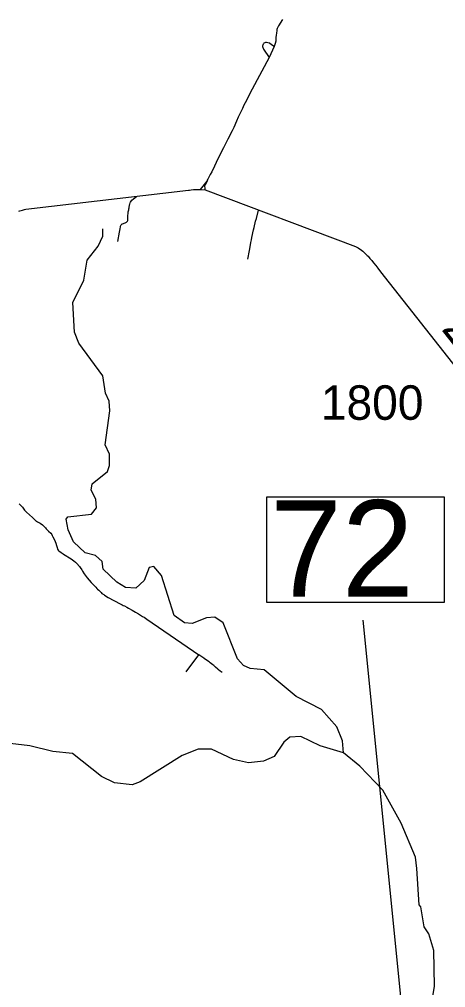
# Model space of a CAD drawing. Extents: x 2290615 to 2522933, y 819489 to 1012715.
# Drawn here: x 2485469 to 2491654, y 877925 to 891961 of the extents above; entities that cross this region are included whole.
import ezdxf

# ---------------------------------------------------------------- set-up
doc = ezdxf.new("R2010")
doc.units = 0
for name, color, linetype in [('Exist Hydrographic Creek Single Shore', 7, 'Continuous'), ('Exist Hydrographic Misc Water Feature', 7, 'Continuous'), ('Exist Road Non-System Type 51', 7, 'Continuous'), ('Exist Road Secondary Mileage Hundredths English Label', 7, 'Continuous'), ('Exist Road Secondary Structure Standard Bridge Number Label', 7, 'Continuous'), ('Exist Road Secondary Type 51 Attributed', 7, 'Continuous'), ('Exist Road Secondary Type 51 Number Label', 7, 'Continuous')]:
    doc.layers.add(name, color=color, linetype=linetype)

msp = doc.modelspace()

# ---------------------------------------------------------------- linework, layer by layer
at = {"layer": 'Exist Hydrographic Creek Single Shore'}
for points in [[(2490174, 881327), (2490155, 881501), (2490076, 881707), (2489855, 881955), (2489485, 882146), (2489020, 882531), (2488820, 882552), (2488719, 882594), (2488634, 882693), (2488425, 883213), (2488307, 883293), (2488182, 883285), (2487976, 883204), (2487867, 883213), (2487715, 883318), (2487530, 883898), (2487420, 884028), (2487353, 884013), (2487282, 883826), (2487158, 883716), (2487008, 883723), (2486882, 883803), (2486687, 883992), (2486669, 884100), (2486575, 884191), (2486425, 884227), (2486255, 884385), (2486177, 884559), (2486150, 884715), (2486174, 884749), (2486515, 884789), (2486588, 884881), (2486578, 885005), (2486509, 885137), (2486524, 885230), (2486746, 885409), (2486778, 885493), (2486775, 885660), (2486715, 885792), (2486781, 886284), (2486771, 886425), (2486719, 886541), (2486681, 886792), (2486331, 887267), (2486270, 887425), (2486246, 887858), (2486407, 888180), (2486452, 888470), (2486615, 888674), (2486680, 888818), (2486678, 888926)], [(2491681, 874576), (2491435, 874829), (2491297, 875112), (2491173, 875527), (2491123, 875992), (2491158, 876400), (2491216, 876638), (2491290, 876937), (2491407, 877415), (2491490, 877947), (2491481, 878465), (2491410, 878705), (2491342, 878804), (2491295, 879095), (2491270, 879126), (2491236, 879654), (2491216, 879817), (2491008, 880308), (2490742, 880786), (2490411, 881137), (2490174, 881327)]]:
    msp.add_lwpolyline(points, dxfattribs=at)
at = {"layer": 'Exist Hydrographic Misc Water Feature'}
msp.add_lwpolyline([(2490174, 881327), (2489831, 881428), (2489553, 881565), (2489395, 881555), (2489305, 881485), (2489167, 881276), (2489009, 881208), (2488793, 881186), (2488576, 881233), (2488257, 881384), (2488065, 881382), (2487833, 881288), (2487223, 880908), (2487107, 880864), (2486848, 880893), (2486663, 880984), (2486241, 881318), (2485957, 881346), (2485622, 881430), (2484963, 881505)], dxfattribs=at)
at = {"layer": 'Exist Road Non-System Type 51'}
for p, q in [((2489167, 891567), (2489094, 891410)), ((2488098, 889495), (2488192, 889613)), ((2487887, 882504), (2488072, 882749))]:
    msp.add_line(p, q, dxfattribs=at)
for points in [[(2489285, 891961), (2489228, 891868), (2489218, 891848), (2489210, 891828), (2489207, 891814), (2489203, 891796), (2489199, 891766), (2489194, 891726), (2489190, 891702), (2489190, 891683), (2489189, 891645), (2489182, 891613), (2489167, 891567)], [(2489167, 891567), (2489128, 891593), (2489100, 891614), (2489074, 891623), (2489056, 891624), (2489041, 891626), (2489031, 891623), (2489018, 891614), (2489010, 891606), (2489006, 891599), (2489001, 891588), (2488997, 891579), (2488998, 891572), (2488999, 891563), (2489001, 891557), (2489006, 891545), (2489013, 891527), (2489094, 891410)], [(2489094, 891410), (2488849, 890951), (2488746, 890753), (2488726, 890716), (2488707, 890671), (2488644, 890544), (2488618, 890485), (2488583, 890392), (2488556, 890343), (2488495, 890226), (2488429, 890097), (2488384, 890006), (2488323, 889885), (2488301, 889835), (2488260, 889750), (2488239, 889710), (2488202, 889643), (2488196, 889629), (2488192, 889613)], [(2488166, 889491), (2488166, 889507), (2488164, 889519), (2488160, 889536), (2488162, 889550), (2488165, 889558), (2488169, 889567), (2488177, 889582), (2488192, 889613)], [(2486900, 888740), (2486924, 888875), (2486931, 888923), (2486936, 888953), (2486939, 888964), (2486942, 888975), (2486947, 888984), (2486954, 888992), (2486959, 888995), (2486964, 888998), (2487004, 889011), (2487014, 889014), (2487022, 889020), (2487027, 889025), (2487036, 889036), (2487041, 889047), (2487043, 889058), (2487045, 889095), (2487045, 889115), (2487048, 889152), (2487050, 889173), (2487056, 889201), (2487058, 889213), (2487062, 889229), (2487069, 889271), (2487071, 889283), (2487075, 889299), (2487081, 889313), (2487090, 889327), (2487102, 889339), (2487126, 889359), (2487145, 889375), (2487168, 889394)], [(2488784, 888485), (2488808, 888609), (2488817, 888665), (2488827, 888725), (2488836, 888763), (2488844, 888801), (2488867, 888911), (2488876, 888943), (2488897, 889034), (2488909, 889076), (2488939, 889195)], [(2485467, 884938), (2485506, 884898), (2485514, 884890), (2485524, 884877), (2485534, 884863), (2485544, 884847), (2485548, 884841), (2485557, 884831), (2485563, 884825), (2485571, 884817), (2485658, 884740), (2485674, 884724), (2485710, 884693), (2485716, 884689), (2485734, 884679), (2485754, 884669), (2485770, 884659), (2485803, 884632), (2485815, 884622), (2485827, 884610), (2485837, 884598), (2485847, 884588), (2485859, 884576), (2485894, 884543)], [(2485894, 884543), (2485926, 884511), (2485938, 884493), (2485944, 884481), (2485955, 884460), (2485977, 884414), (2485998, 884366), (2486008, 884336), (2486016, 884306), (2486025, 884280), (2486031, 884267), (2486043, 884255), (2486075, 884233), (2486103, 884215), (2486111, 884209), (2486222, 884139), (2486240, 884125), (2486260, 884111), (2486283, 884091), (2486303, 884072), (2486343, 884028), (2486353, 884016), (2486376, 883980), (2486386, 883961), (2486410, 883925), (2486423, 883905), (2486439, 883883), (2486453, 883867), (2486510, 883800), (2486534, 883774), (2486548, 883761), (2486580, 883729), (2486595, 883713), (2486605, 883701), (2486621, 883685), (2486655, 883652), (2486668, 883640), (2486684, 883628), (2486694, 883622), (2486706, 883612), (2486756, 883579), (2486933, 883487), (2486961, 883473), (2486973, 883465), (2486993, 883458), (2487028, 883440), (2487054, 883424), (2487104, 883397), (2487155, 883366), (2487199, 883342), (2487213, 883332), (2487229, 883324), (2487257, 883307), (2487279, 883295), (2487321, 883267), (2488072, 882749)], [(2488411, 882491), (2488396, 882504), (2488384, 882512), (2488356, 882533), (2488347, 882541), (2488317, 882571), (2488317, 882571), (2488311, 882577), (2488293, 882593), (2488277, 882606), (2488238, 882634), (2488224, 882646), (2488186, 882673), (2488150, 882697), (2488144, 882701), (2488132, 882709), (2488072, 882749)]]:
    msp.add_lwpolyline(points, dxfattribs=at)
at = {"layer": 'Exist Road Secondary Structure Standard Bridge Number Label'}
msp.add_line((2491086, 876963), (2490457, 883254), dxfattribs=at)
msp.add_lwpolyline([(2489058, 885040), (2491634, 885040), (2491634, 883510), (2489058, 883510)], close=True, dxfattribs=at)
at = {"layer": 'Exist Road Secondary Type 51 Attributed'}
msp.add_lwpolyline([(2485460, 889180), (2485478, 889186), (2485514, 889197), (2485529, 889201), (2485543, 889205), (2485561, 889210), (2487923, 889486), (2487940, 889486), (2487961, 889488), (2487996, 889493), (2488059, 889494), (2488082, 889495), (2488098, 889495), (2488166, 889491), (2490348, 888668), (2490385, 888647), (2490433, 888616), (2490453, 888600), (2490499, 888554), (2490516, 888539), (2490529, 888526), (2490555, 888496), (2490585, 888464), (2490606, 888433), (2490640, 888395), (2490668, 888355), (2490709, 888302), (2493966, 884169)], dxfattribs=at)

# ---------------------------------------------------------------- texts
at = {"layer": 'Exist Road Secondary Mileage Hundredths English Label'}
msp.add_text('2.90', height=500, rotation=308.2358, dxfattribs=at).set_placement((2491582, 887469))
at = {"layer": 'Exist Road Secondary Structure Standard Bridge Number Label'}
msp.add_text('72', height=1400, dxfattribs=at).set_placement((2489108, 883590))
at = {"layer": 'Exist Road Secondary Type 51 Number Label'}
msp.add_text('1800', height=500, rotation=360, dxfattribs=at).set_placement((2489844, 886156))

doc.saveas('drawing.dxf')
